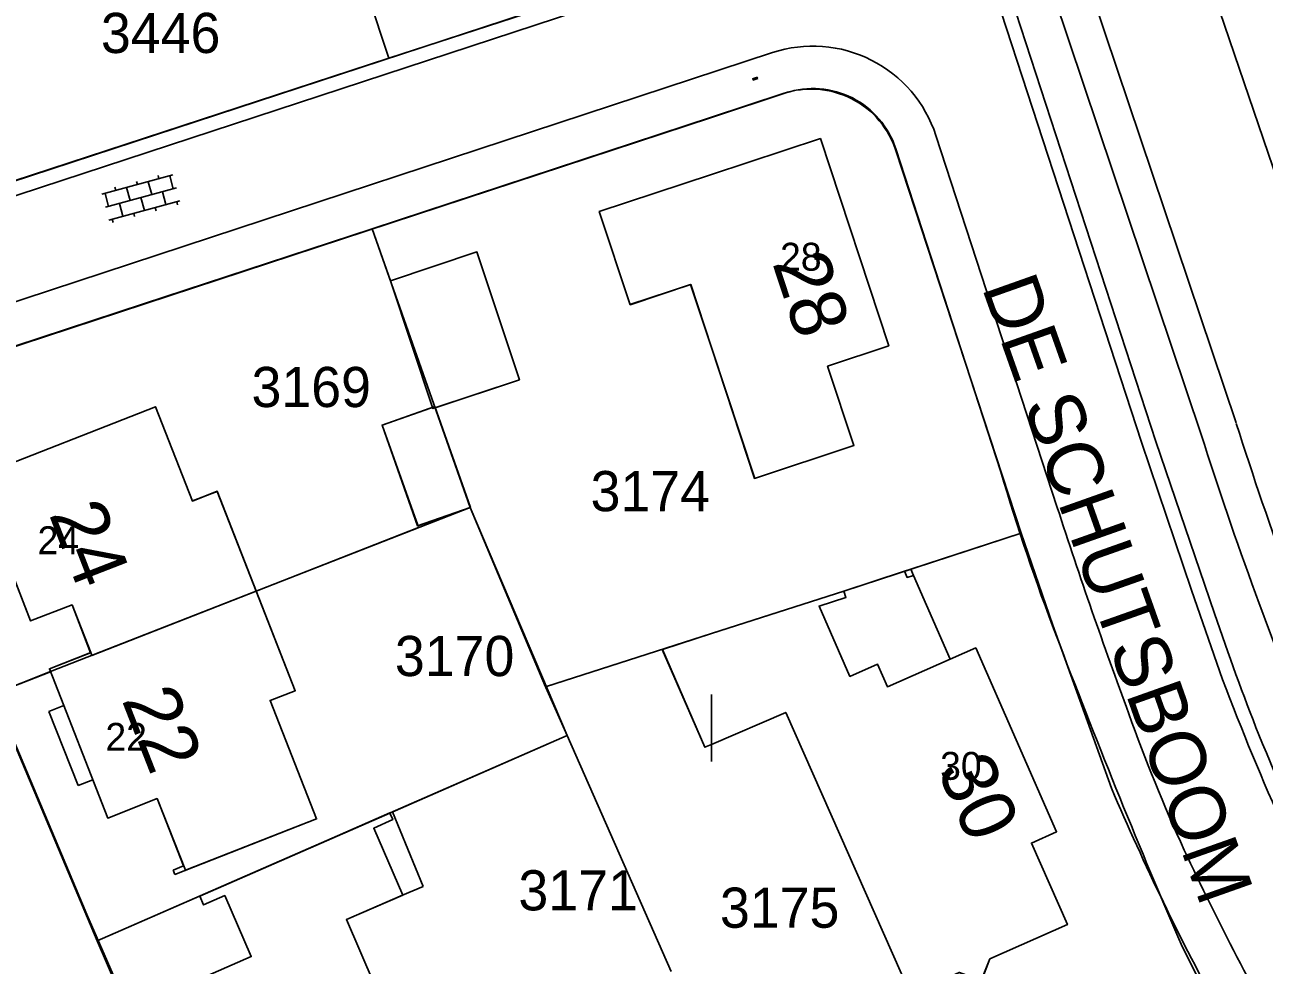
# Model space of a CAD drawing. Extents: x 148816 to 151297, y 399515 to 402500.
# Drawn here: x 150969.2 to 151024.8, y 401139.4 to 401181.5 of the extents above; entities that cross this region are included whole.
import ezdxf

# ---------------------------------------------------------------- set-up
doc = ezdxf.new("R2010")
doc.units = 0
for name, color, linetype in [('B01 Hoofdgebouw  [D] Norm', 7, 'Continuous'), ('B01 Hoofdgebouw  [T] Norm', 7, 'Continuous'), ('B01 Hoofdgebouw secundair [T] Gem', 7, 'Continuous'), ('B01 hoofgebouw', 7, 'Continuous'), ('G01 perceelsgrens', 7, 'Continuous'), ('S02 Open verharding  Norm', 7, 'Continuous'), ('S05 Water  Norm', 7, 'Continuous'), ('T03 Hek raster  [T] Norm', 7, 'Continuous'), ('T04 Haag heg  [D] Gem', 7, 'Continuous'), ('T09 Insteek water  [T] Norm', 7, 'Continuous'), ('V00 Kant verharding algemeen  [T] Norm', 7, 'Continuous'), ('Z01 perceelnummer', 7, 'Continuous'), ('Z02 huisnummer', 7, 'Continuous'), ('Z02 Huisnummer  [Tekst] Norm', 7, 'Continuous'), ('Z06 straatnaam', 7, 'Continuous')]:
    doc.layers.add(name, color=color, linetype=linetype)

msp = doc.modelspace()

# ---------------------------------------------------------------- linework, layer by layer
at = {"layer": 'B01 Hoofdgebouw  [D] Norm'}
for q in [(150987.405, 401164.331), (150986.778, 401159.249)]:
    msp.add_line((150985.248, 401163.566), q, dxfattribs=at)
msp.add_lwpolyline([(150987.405, 401164.331), (150987.596, 401164.403), (150989.198, 401159.883), (150986.848, 401159.05), (150986.778, 401159.249)], dxfattribs=at)
at = {"layer": 'B01 Hoofdgebouw  [T] Norm'}
for p, q in [((150994.975, 401173.137), (151000, 401174.797)), ((150996.352, 401168.968), (150994.975, 401173.137)), ((150985.611, 401170.04), (150989.487, 401171.331)), ((150991.396, 401165.601), (150989.487, 401171.331)), ((150987.501, 401164.367), (150985.611, 401170.04)), ((150999.068, 401169.865), (150996.352, 401168.968)), ((151000, 401167.042), (150999.068, 401169.865)), ((150987.618, 401164.342), (150991.396, 401165.601)), ((150966.984, 401161.226), (150969.485, 401154.792)), ((150971.34, 401155.513), (150969.485, 401154.792)), ((150969.485, 401154.792), (150971.34, 401155.513)), ((150971.34, 401155.513), (150972.181, 401153.372)), ((150972.181, 401153.372), (150970.326, 401152.651)), ((150970.326, 401152.651), (150970.973, 401151.003)), ((150970.973, 401151.003), (150970.305, 401150.741)), ((150970.305, 401150.741), (150971.61, 401147.412)), ((150971.61, 401147.412), (150972.268, 401147.677)), ((150972.268, 401147.677), (150972.943, 401145.959)), ((150972.943, 401145.959), (150975.154, 401146.832)), ((150976.344, 401143.818), (150975.154, 401146.832)), ((150985.588, 401146.174), (150977.062, 401142.457)), ((150976.344, 401143.818), (150975.869, 401143.622)), ((150975.869, 401143.622), (150975.942, 401143.433)), ((150977.062, 401142.457), (150977.233, 401142.069)), ((150977.233, 401142.069), (150978.183, 401142.481)), ((150978.183, 401142.481), (150979.373, 401139.749)), ((150979.373, 401139.749), (150975.958, 401138.261))]:
    msp.add_line(p, q, dxfattribs=at)
for points in [[(151000, 401174.797), (151004.882, 401176.409), (151007.95, 401167.126), (151005.207, 401166.212), (151006.387, 401162.661), (151001.935, 401161.182), (151000, 401167.042)], [(150966.984, 401161.226), (150975.075, 401164.392), (150976.739, 401160.167), (150977.848, 401160.603), (150981.344, 401151.663), (150980.226, 401151.226), (150982.301, 401145.92), (150975.942, 401143.433)], [(151008.651, 401157.019), (151008.938, 401157.113), (151009.059, 401156.836), (151008.773, 401156.742), (151008.651, 401157.019)], [(150972.181, 401153.372), (150972.228, 401153.251), (150979.596, 401156.132)], [(151000, 401154.224), (151005.935, 401156.129), (151006.027, 401155.843), (151004.825, 401155.456), (151006.209, 401152.308), (151007.445, 401152.851), (151007.887, 401151.844), (151011.851, 401153.585), (151015.472, 401145.342), (151014.344, 401144.836), (151015.96, 401141.185), (151012.485, 401139.647), (151012.097, 401138.671), (151011.113, 401139.039), (151008.919, 401138.068), (151003.333, 401150.687), (151000, 401149.254)], [(151000, 401154.224), (150997.799, 401153.517), (150999.708, 401149.129), (151000, 401149.254)], [(150985.588, 401146.174), (150985.717, 401145.889), (150984.861, 401145.501), (150986.162, 401142.502), (150983.639, 401141.408), (150984.888, 401138.527), (150985.723, 401138.889), (150989.534, 401130.099), (150988.708, 401129.741), (150989.957, 401126.86), (150992.473, 401127.951), (150993.634, 401125.273), (150994.227, 401125.528), (150994.356, 401125.246)]]:
    msp.add_lwpolyline(points, dxfattribs=at)
at = {"layer": 'B01 Hoofdgebouw secundair [T] Gem'}
for p, q in [((151005.935, 401156.129), (151008.651, 401157.019)), ((151009.059, 401156.836), (151010.708, 401153.083))]:
    msp.add_line(p, q, dxfattribs=at)
at = {"layer": 'B01 hoofgebouw'}
for points in [[(151000, 401174.797), (151004.882, 401176.409), (151007.95, 401167.126), (151005.207, 401166.212), (151006.387, 401162.661), (151001.935, 401161.182)], [(150996.352, 401168.968), (150994.975, 401173.137), (151000, 401174.797)], [(150985.611, 401170.04), (150989.487, 401171.331), (150991.396, 401165.601), (150987.52, 401164.31), (150985.611, 401170.04)], [(150996.35, 401168.97), (150999.07, 401169.87), (151000, 401167.054)], [(151000, 401167.054), (151001.94, 401161.18)], [(150976.739, 401160.167), (150975.075, 401164.392), (150966.984, 401161.226), (150969.485, 401154.792), (150971.34, 401155.513), (150972.181, 401153.372), (150970.326, 401152.651), (150972.943, 401145.959), (150975.154, 401146.832), (150976.422, 401143.621), (150981.078, 401145.441)], [(150975.075, 401164.392), (150966.984, 401161.226), (150969.485, 401154.792)], [(150989.189, 401159.879), (150986.83, 401159.05), (150985.241, 401163.569), (150987.6, 401164.398)], [(150989.189, 401159.879), (150987.6, 401164.398)], [(150976.74, 401160.17), (150977.85, 401160.6), (150981.34, 401151.66), (150980.22, 401151.23), (150982.3, 401145.92)], [(151001.175, 401154.601), (151005.935, 401156.129), (151006.027, 401155.843), (151004.825, 401155.456), (151006.209, 401152.308), (151007.445, 401152.851), (151007.887, 401151.844), (151011.851, 401153.585), (151015.472, 401145.342), (151014.344, 401144.836), (151015.96, 401141.185), (151012.485, 401139.647)], [(150969.485, 401154.792), (150971.342, 401155.512), (150972.174, 401153.368), (150970.326, 401152.651)], [(151001.175, 401154.601), (151000, 401154.225)], [(151000, 401154.225), (150997.8, 401153.52), (150999.71, 401149.13), (151000, 401149.255)], [(150970.326, 401152.651), (150972.943, 401145.959)], [(151000, 401149.255), (151003.33, 401150.69), (151008.92, 401138.07), (151011.11, 401139.04), (151012.1, 401138.67), (151012.485, 401139.647)], [(150981.645, 401144.455), (150985.591, 401146.187)], [(150985.711, 401146.24), (150987.079, 401142.897)], [(150981.078, 401145.441), (150982.3, 401145.92)], [(150990.774, 401123.423), (150986.318, 401121.156), (150986.15, 401121.541), (150987.113, 401121.96), (150985.836, 401124.894), (150982.416, 401123.405), (150981.093, 401126.443), (150980.414, 401126.149), (150976.605, 401134.937), (150977.273, 401135.22), (150975.958, 401138.261), (150979.373, 401139.749), (150978.183, 401142.481), (150977.233, 401142.069), (150977.062, 401142.457), (150981.645, 401144.455)], [(150986.16, 401142.5), (150987.079, 401142.897)], [(150986.16, 401142.5), (150983.64, 401141.41), (150984.89, 401138.53), (150985.72, 401138.89), (150989.53, 401130.1), (150988.71, 401129.74), (150989.96, 401126.86), (150992.47, 401127.95), (150993.63, 401125.27)]]:
    msp.add_lwpolyline(points, dxfattribs=at)
at = {"layer": 'G01 perceelsgrens'}
for points in [[(150985.533, 401180.013), (150983.682, 401185.626)], [(151000, 401184.721), (150985.533, 401180.013)], [(150965.303, 401173.397), (150985.533, 401180.013)], [(151000, 401177.369), (151003.22, 401178.43)], [(150984.8, 401172.36), (151000, 401177.369)], [(151013.89, 401158.72), (151008.28, 401175.83)], [(150984.8, 401172.36), (150974.55, 401169), (150966.45, 401166.34)], [(150984.8, 401172.36), (150989.189, 401159.879)], [(150967.8, 401151.51), (150970.375, 401152.525), (150989.189, 401159.879)], [(150989.189, 401159.879), (150992.567, 401151.842)], [(151000, 401154.226), (151005.935, 401156.129), (151013.89, 401158.72)], [(151017.93, 401147.3), (151015.3, 401154.61), (151013.89, 401158.72)], [(150992.567, 401151.842), (151000, 401154.226)], [(150992.567, 401151.842), (150992.58, 401151.81), (150993.54, 401149.66)], [(150967.8, 401151.51), (150972.46, 401140.45)], [(150972.46, 401140.45), (150993.54, 401149.66)], [(150993.54, 401149.66), (150998.2, 401139.08)], [(150972.46, 401140.45), (150973.81, 401137.34), (150977.062, 401129.919)]]:
    msp.add_lwpolyline(points, dxfattribs=at)
for centre, radius, start, end in [((151004.475, 401174.648), 3.985, 17.256, 108.3527), ((151126.026, 401193.452), 117.536, 203.12026, 208.60078)]:
    msp.add_arc(centre, radius, start, end, dxfattribs=at)
at = {"layer": 'S02 Open verharding  Norm'}
for p, q in [((151001.843, 401179.09), (151002.061, 401179.161)), ((151001.876, 401179.037), (151001.857, 401179.094)), ((151001.862, 401179.033), (151002.08, 401179.104)), ((151001.9, 401179.124), (151001.905, 401179.11)), ((151001.923, 401179.053), (151001.928, 401179.039)), ((151001.952, 401179.126), (151001.971, 401179.069)), ((151001.995, 401179.155), (151002, 401179.141)), ((151002.018, 401179.084), (151002.023, 401179.07)), ((151002.066, 401179.1), (151002.047, 401179.157)), ((150972.678, 401173.915), (150975.862, 401174.783)), ((150975.235, 401174.612), (150975.195, 401174.756)), ((150975.717, 401174.743), (150975.875, 401174.164)), ((150972.836, 401173.336), (150976.02, 401174.204)), ((150973.305, 401174.086), (150973.266, 401174.23)), ((150973.787, 401174.217), (150973.945, 401173.638)), ((150974.27, 401174.349), (150974.23, 401174.493)), ((150974.752, 401174.48), (150974.91, 401173.901)), ((150975.55, 401173.454), (150975.392, 401174.033)), ((150972.823, 401173.954), (150972.98, 401173.375)), ((150972.994, 401172.757), (150976.177, 401173.625)), ((150973.463, 401173.507), (150973.621, 401172.928)), ((150974.428, 401173.77), (150974.585, 401173.191)), ((150976.033, 401173.586), (150976.072, 401173.441)), ((150974.103, 401173.059), (150974.143, 401172.915)), ((150975.068, 401173.322), (150975.107, 401173.178)), ((150973.138, 401172.796), (150973.178, 401172.652))]:
    msp.add_line(p, q, dxfattribs=at)
at = {"layer": 'S05 Water  Norm'}
for p, q in [((151000, 401150), (151000, 401151.5)), ((151000, 401148.5), (151000, 401150))]:
    msp.add_line(p, q, dxfattribs=at)
at = {"layer": 'T03 Hek raster  [T] Norm'}
msp.add_line((151006.501, 401229.96), (151031.086, 401157.726), dxfattribs=at)
at = {"layer": 'T04 Haag heg  [D] Gem'}
for p, q in [((150984.8, 401172.36), (150985.611, 401170.04)), ((150989.189, 401159.879), (150993.54, 401149.66)), ((150986.876, 401158.974), (150979.599, 401156.127)), ((151013.89, 401158.72), (151008.936, 401157.118)), ((151000, 401154.226), (150992.606, 401151.854)), ((150970.378, 401152.519), (150967.8, 401151.51)), ((150993.54, 401149.66), (150985.584, 401146.184)), ((150993.54, 401149.66), (150998.2, 401139.08)), ((150977.061, 401142.46), (150972.46, 401140.45))]:
    msp.add_line(p, q, dxfattribs=at)
at = {"layer": 'T09 Insteek water  [T] Norm'}
for p, q in [((151000.169, 401233.187), (151023.518, 401163.675)), ((151000, 401228.51), (151021.954, 401163.15))]:
    msp.add_line(p, q, dxfattribs=at)
for radius in [169.105, 170.755]:
    msp.add_arc((151184.723, 401214.76), radius, 197.59235, 202.64691, dxfattribs=at)
at = {"layer": 'V00 Kant verharding algemeen  [T] Norm'}
for p, q in [((151019.919, 401162.836), (151011.534, 401188.563)), ((151011.132, 401187.748), (151019.276, 401162.806)), ((150964.654, 401172.495), (151000, 401184.095)), ((151002.735, 401180.266), (150967.265, 401168.599)), ((151000, 401177.362), (151003.334, 401178.459)), ((150966.745, 401166.431), (151000, 401177.362)), ((151015.502, 401159.877), (151010.06, 401176.556)), ((151008.261, 401175.96), (151012.968, 401161.475))]:
    msp.add_line(p, q, dxfattribs=at)
for points in [[(150963.034, 401172.627), (150964.855, 401173.227), (151000, 401184.774)], [(151019.276, 401162.806), (151021.513, 401156.172)], [(151022.554, 401155.128), (151019.919, 401162.836)], [(150982.193, 401118.298), (150971.997, 401141.632), (150967.711, 401151.811), (150964.289, 401161.417)], [(151021.513, 401156.172), (151022.915, 401152.175)]]:
    msp.add_lwpolyline(points, dxfattribs=at)
for centre, radius, start, end in [((151004.547, 401174.756), 5.8, 18.0778, 108.2041), ((151004.553, 401174.754), 3.9, 18.011, 108.2016), ((151113.128, 401191.326), 104.514, 196.59569, 200.85706), ((151239.046, 401232.342), 234.996, 197.96073, 200.3463), ((151129.675, 401191.114), 113.004, 198.56936, 201.50833), ((151337.464, 401276.301), 344.403, 200.77968, 203.21555), ((151134.066, 401194.052), 118.778, 200.64419, 204.16559), ((151089.587, 401175.832), 75.221, 199.57109, 204.59345), ((151124.129, 401190.689), 107.701, 202.37938, 206.0881), ((151149.636, 401205.018), 141.977, 205.218, 209.53264), ((151055.338, 401156.562), 37.94, 204.98, 211.0645)]:
    msp.add_arc(centre, radius, start, end, dxfattribs=at)

# ---------------------------------------------------------------- texts
at = {"layer": 'Z01 perceelnummer'}
for s, p in [('3446', (150972.635, 401180.247)), ('3169', (150979.385, 401164.379)), ('3174', (150994.584, 401159.712)), ('3170', (150985.812, 401152.322)), ('3171', (150991.349, 401141.82)), ('3175', (151000.383, 401141.042))]:
    msp.add_text(s, height=1.8, dxfattribs=at).set_placement(p)
at = {"layer": 'Z02 huisnummer'}
for s, rotation, p in [('28', 288.3081, (151002.718, 401170.846)), ('24', 291.2268, (150970.291, 401159.582)), ('22', 291.3544, (150973.554, 401151.26)), ('30', 293.695, (151010.095, 401148.133))]:
    msp.add_text(s, height=2.5, rotation=rotation, dxfattribs=at).set_placement(p)
at = {"layer": 'Z02 Huisnummer  [Tekst] Norm'}
for s, p in [('28', (151003.077, 401170.492)), ('24', (150969.795, 401157.786)), ('22', (150972.837, 401148.973)), ('30', (151010.252, 401147.673))]:
    msp.add_text(s, height=1.25, dxfattribs=at).set_placement(p)
at = {"layer": 'Z06 straatnaam'}
msp.add_text('DE SCHUTSBOOM', height=2.5, rotation=289.5036, dxfattribs=at).set_placement((151012.108, 401169.75))

doc.saveas('drawing.dxf')
